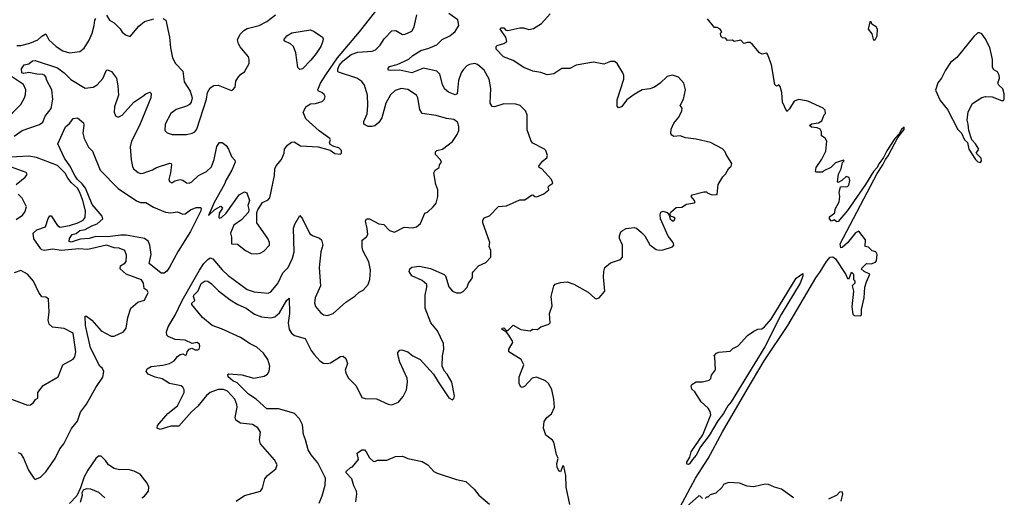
# Model space of a CAD drawing. Extents: x 1892934 to 2008621, y 567149 to 683290.
# Tile 291 of 298: x 1966567 to 1974047, y 673569 to 677198. Entities that reach past the tile are written whole.
import ezdxf

# ---------------------------------------------------------------- set-up
doc = ezdxf.new("R2010")
doc.units = 0

msp = doc.modelspace()

# ---------------------------------------------------------------- linework, layer by layer
at = {"layer": '0CON20XD'}
for points in [[(1966525, 676312.9), (1966585, 676355.5), (1966717.8, 676402.2), (1966741.8, 676418.2), (1966761.5, 676465), (1966805, 676524), (1966818.1, 676595), (1966811.7, 676665), (1966773.3, 676735), (1966764.2, 676764.2), (1966756.3, 676776.3), (1966742.1, 676782.1), (1966696.6, 676783.4), (1966635, 676796.2), (1966595, 676788.6), (1966582, 676795), (1966581.2, 676825), (1966601.2, 676855), (1966635, 676862.1), (1966665, 676884.4), (1966685, 676888.9), (1966855, 676833), (1966905, 676794.1), (1966955, 676743.6), (1967065, 676678.9), (1967125, 676686.1), (1967156.4, 676703.6), (1967197.8, 676752.2), (1967225, 676813.3), (1967235, 676816.7), (1967265, 676804), (1967302.5, 676755), (1967312.8, 676695), (1967316.6, 676625), (1967288.2, 676535), (1967285.5, 676495.5), (1967295, 676468), (1967315, 676458.1), (1967345, 676473.5), (1967435, 676571.5), (1967501.9, 676618.1), (1967525, 676635.8), (1967555, 676647.5), (1967566.4, 676636.4), (1967564, 676605), (1967476.2, 676395), (1967417.1, 676275), (1967407.3, 676232.7), (1967413, 676133), (1967423, 676083), (1967431.2, 676065), (1967466.8, 676036.8), (1967485, 676029.4), (1967505, 676032.5), (1967575, 676057.5), (1967605, 676075.5), (1967708.3, 676108.3), (1967716.7, 676105), (1967718.8, 676095), (1967712.5, 676035), (1967698.8, 675985), (1967705, 675967.5), (1967721.7, 675958.3), (1967745, 675974), (1967785, 675984), (1967805, 675978.8), (1967835, 675957.5), (1967855, 675955.8), (1967875, 675965.8), (1967925.8, 676015), (1967985, 676044.4), (1968025, 676079.4), (1968044.7, 676135), (1968065.5, 676234.5), (1968085, 676264), (1968105, 676264), (1968135, 676242), (1968153.4, 676213.4), (1968175, 676158.8), (1968201.4, 676131.4), (1968204.3, 676115), (1968179.4, 676055), (1968135, 675981.2), (1968122.9, 675947.1), (1968045, 675808), (1968000, 675710), (1968050, 675755), (1968095, 675780), (1968107.5, 675765), (1968083, 675727), (1968080, 675695), (1968085, 675690), (1968100, 675695), (1968135, 675727.5), (1968235, 675866.7), (1968275, 675890), (1968291.7, 675881.7), (1968311.4, 675825), (1968299.5, 675785), (1968307.5, 675755), (1968304.3, 675735.7), (1968252.7, 675677.3), (1968192.8, 675637.2), (1968168.8, 675575), (1968176, 675545), (1968176.7, 675495), (1968222.7, 675492.7), (1968283.3, 675445), (1968325, 675421.2), (1968365, 675418.8), (1968393.9, 675423.9), (1968420.3, 675439.7), (1968464.6, 675485), (1968465.4, 675505.4), (1968452, 675535), (1968367.5, 675655), (1968368, 675732), (1968375.8, 675754.2), (1968411.7, 675808.3), (1968455, 675828), (1968467.5, 675845), (1968502, 676015), (1968506, 676065), (1968515, 676086.7), (1968555.5, 676134.5), (1968575.7, 676185), (1968578.8, 676215), (1968602.5, 676245), (1968632.3, 676267.7), (1968650.7, 676270.7), (1968700.7, 676240.7), (1968835, 676231.2), (1968925, 676207.5), (1968960.7, 676180.7), (1969005, 676177.5), (1969012.5, 676185), (1969012.5, 676205), (1968992.5, 676225), (1968953.6, 676233.6), (1968925, 676250), (1968920, 676265), (1968927.5, 676285), (1968923.3, 676295), (1968842.7, 676352.7), (1968739.5, 676445), (1968721.4, 676495), (1968742.4, 676537.6), (1968775, 676559.2), (1968815, 676562), (1968865, 676576.7), (1968883.3, 676595), (1968886.7, 676615), (1968878.8, 676628.8), (1968863.3, 676645), (1968836, 676656), (1968832.9, 676665), (1968852.1, 676715), (1968892, 676778), (1968980.9, 676909.1), (1969149.1, 677105), (1969329.1, 677335)], [(1967225, 677232.5), (1967248.8, 677195), (1967285, 677174), (1967329.1, 677129.1), (1967345, 677103.8), (1967375, 677080), (1967405, 677070), (1967471.1, 677148.9), (1967516.1, 677183.9), (1967585, 677205.8)], [(1967655, 677207.5), (1967678, 677195), (1967706, 677066), (1967713.1, 676985), (1967728.6, 676908.6), (1967750.8, 676865), (1967806.8, 676806.8), (1967815.6, 676725), (1967861.1, 676655), (1967875.8, 676605), (1967868.7, 676571.3), (1967856.5, 676553.5), (1967835, 676540.6), (1967756.7, 676515), (1967714.2, 676485), (1967671.4, 676405), (1967670, 676355), (1967687.3, 676337.3), (1967725, 676325.7), (1967835, 676326.9), (1967876.7, 676335), (1967896.2, 676345), (1967912.5, 676365), (1967986.2, 676593.8), (1967994.4, 676645), (1968015, 676680), (1968042.6, 676697.4), (1968075, 676700), (1968175, 676660), (1968186.1, 676663.9), (1968202.5, 676685), (1968209.5, 676730.5), (1968223, 676757), (1968247.5, 676785), (1968275, 676802.5), (1968311.2, 676865), (1968311.2, 676895), (1968303.8, 676915), (1968240.6, 676990.6), (1968228.9, 677015), (1968222.7, 677045), (1968242.9, 677087.1), (1968268.6, 677115), (1968295, 677130.5), (1968386.2, 677155), (1968443.8, 677185), (1968511.2, 677235)], [(1968840.8, 673525), (1968865, 673580), (1968887.8, 673662.2), (1968889.6, 673715), (1968831.7, 673831.7), (1968781, 673891), (1968758.5, 673928.5), (1968738.8, 674005), (1968721.8, 674045), (1968715, 674118.8), (1968693.6, 674165), (1968655, 674205.6), (1968615, 674218.1), (1968531.9, 674241.9), (1968445, 674242), (1968362.5, 674315), (1968305, 674352.4), (1968218.3, 674438.3), (1968186.9, 674455), (1968150.8, 674485), (1968147.5, 674502.5), (1968155, 674506), (1968255, 674499.1), (1968345, 674474.7), (1968425, 674489.2), (1968450.6, 674505), (1968462.2, 674527.8), (1968466.7, 674565), (1968451.6, 674615), (1968419.7, 674665), (1968369.3, 674709.3), (1968317.6, 674735), (1968245, 674783.4), (1968099.6, 674849.6), (1968027.8, 674875), (1967954.7, 674934.7), (1967875, 675034.2), (1967874.6, 675045), (1967898.1, 675065), (1967886.7, 675095), (1967889.5, 675105), (1967921.8, 675138.2), (1967945, 675194), (1967975, 675214), (1967995, 675210), (1968025, 675190.8), (1968077.5, 675137.5), (1968165, 675069.4), (1968223.9, 675033.9), (1968287.8, 675005), (1968351.4, 674961.4), (1968405, 674940), (1968475, 674931.5), (1968505, 674940), (1968539.6, 674970.4), (1968595, 675066), (1968615, 675082.5), (1968617.1, 674965), (1968605.9, 674895), (1968613.3, 674845), (1968632.5, 674815), (1968655, 674798), (1968735.3, 674775.3), (1968780, 674685), (1968805, 674653.3), (1968845.8, 674605), (1968875, 674589.1), (1968904.5, 674585.5), (1968928.3, 674591.7), (1969005, 674640), (1969025, 674641.2), (1969043.2, 674623.2), (1969056, 674585), (1969040, 674535), (1969047, 674507), (1969065, 674473.8), (1969122.5, 674415), (1969165, 674326.7), (1969190.3, 674320.3), (1969277.9, 674317.9), (1969365, 674275.8), (1969395, 674272.5), (1969445, 674292.5), (1969480, 674335), (1969504.4, 674385), (1969513.3, 674445), (1969510, 674475), (1969455, 674596.7), (1969438.8, 674655), (1969440.5, 674669.5), (1969455, 674686.7), (1969469.3, 674689.3), (1969515, 674673.8), (1969554.5, 674644.5), (1969610, 674615), (1969710.8, 674505), (1969745, 674447.5), (1969827.5, 674325), (1969855, 674310), (1969865, 674320), (1969870.7, 674339.3), (1969849.4, 674445), (1969815, 674503.8), (1969790.4, 674530.4), (1969776.7, 674565), (1969779.6, 674645), (1969788.9, 674695), (1969786.8, 674736.8), (1969741.4, 674835), (1969690.9, 674895), (1969646, 675006), (1969646.8, 675105), (1969660, 675165), (1969658.9, 675185), (1969625, 675216.7), (1969545, 675251.5), (1969524.3, 675285.7), (1969530, 675305), (1969545, 675318.8), (1969605, 675326), (1969687.4, 675307.4), (1969791.7, 675261.7), (1969801.7, 675251.7), (1969827.6, 675167.6), (1969855.6, 675135.6), (1969885, 675122.5), (1969915, 675122.9), (1969935, 675132), (1969966.2, 675165), (1969976.2, 675195), (1970000.7, 675229.3), (1970007.5, 675245), (1970006.7, 675275), (1970013.3, 675285), (1970053.2, 675326.8), (1970107.3, 675352.7), (1970146.7, 675393.3), (1970147.1, 675445), (1970134.2, 675475.8), (1970138.8, 675505), (1970084.3, 675655), (1970084.2, 675675.8), (1970095, 675692.5), (1970135, 675707.5), (1970205, 675778.8), (1970265, 675784.2), (1970365, 675830), (1970405, 675828.6), (1970455, 675864.2), (1970466, 675866), (1970480, 675855), (1970495, 675853.3), (1970547.5, 675875), (1970587.5, 675905), (1970582.5, 675925), (1970587.5, 675935), (1970616.7, 675955), (1970607.5, 675985), (1970533.9, 676063.9), (1970513.3, 676075), (1970510, 676085), (1970537.3, 676122.7), (1970571.7, 676148.3), (1970577.5, 676165), (1970563.6, 676203.6), (1970552.5, 676215), (1970465, 676258.8), (1970452, 676275), (1970421.7, 676361.7), (1970421.2, 676475), (1970410, 676505), (1970370, 676545), (1970335, 676557.1), (1970245, 676559.4), (1970175, 676536.9), (1970155, 676538), (1970140.5, 676565), (1970146.9, 676675), (1970133.5, 676745), (1970095.8, 676815.8), (1970045, 676857.1), (1970025, 676865.4), (1969985, 676858.8), (1969963.7, 676846.3), (1969935, 676816.9), (1969920.4, 676795), (1969900, 676735), (1969889.2, 676635), (1969875, 676626), (1969825, 676648.5), (1969792.7, 676672.7), (1969777.9, 676705), (1969759.5, 676785), (1969735, 676806.2), (1969635, 676828.6), (1969545, 676795.2), (1969455, 676813.9), (1969382.8, 676812.8), (1969371.2, 676815), (1969364, 676825), (1969375, 676841.2), (1969435, 676858.6), (1969521.8, 676898.2), (1969552.9, 676927.1), (1969615, 676963.5), (1969675, 676980.8), (1969735, 677007.7), (1969775, 677047.7), (1969835, 677074.6), (1969875, 677107.1), (1969902, 677155), (1969895, 677196), (1969826.4, 677245)], [(1969169.7, 675469.7), (1969168, 675522), (1969201.7, 675548.3), (1969211.2, 675565), (1969207.3, 675612.7), (1969193.9, 675666.1), (1969202.5, 675685), (1969225, 675684), (1969295, 675647.1), (1969332.2, 675642.2), (1969375, 675596.2), (1969415, 675583.3), (1969487.7, 675622.3), (1969554.1, 675615.9), (1969582.5, 675625), (1969610.7, 675649.3), (1969645, 675726.7), (1969665, 675736.7), (1969707.5, 675775), (1969731.2, 675805), (1969743.9, 675853.9), (1969744.3, 675905), (1969729.2, 675945), (1969713.8, 676035), (1969723.8, 676055), (1969753.3, 676075), (1969756.2, 676095), (1969771.2, 676115), (1969764.3, 676134.3), (1969726.2, 676175), (1969726.1, 676193.9), (1969735, 676203.3), (1969778.8, 676215), (1969855, 676273.3), (1969890, 676325), (1969902, 676355), (1969904, 676385), (1969895.8, 676415.8), (1969865, 676438.8), (1969808.3, 676448.3), (1969731.2, 676471.2), (1969625, 676485.8), (1969607.5, 676515), (1969591.1, 676605), (1969580.8, 676625), (1969515, 676668.1), (1969465, 676674.4), (1969420.3, 676659.7), (1969383.7, 676626.3), (1969348.9, 676565), (1969317.2, 676452.8), (1969295, 676417.9), (1969265, 676392.3), (1969245, 676386), (1969215, 676387.5), (1969181.4, 676405), (1969181.4, 676425), (1969206.8, 676483.2), (1969212.3, 676545), (1969207.8, 676625), (1969185, 676700.8), (1969165, 676727.8), (1969128.6, 676755), (1968989.2, 676799.2), (1968983.3, 676805), (1968983.3, 676823.3), (1968995, 676850.3), (1969025, 676886.7), (1969085, 676933.6), (1969135, 676950.8), (1969245, 676958.5), (1969269.8, 676970.2), (1969305.4, 677004.6), (1969336.6, 677053.4), (1969395, 677113.1), (1969425, 677117.1), (1969475, 677085.8), (1969495, 677087.1), (1969545, 677112), (1969563.1, 677145), (1969583.8, 677235)], [(1971705, 676291.2), (1971625, 676299.2), (1971585, 676316), (1971535, 676311.2), (1971520.5, 676320.5), (1971513.9, 676333.9), (1971516.2, 676365), (1971537.3, 676412.7), (1971573.2, 676456.8), (1971598, 676505), (1971598.8, 676525), (1971584, 676545), (1971609.2, 676595), (1971625.8, 676664.2), (1971612.5, 676715), (1971572.3, 676762.3), (1971525, 676776), (1971485, 676766.2), (1971432, 676715), (1971388.8, 676685), (1971355, 676672.2), (1971295.6, 676664.4), (1971235, 676630), (1971180.2, 676589.8), (1971138, 676535), (1971115, 676528.8), (1971105, 676540), (1971105, 676590), (1971155.6, 676745), (1971155.7, 676775), (1971147.5, 676795), (1971105, 676864), (1971085, 676880.8), (1971055, 676881.1), (1971005, 676858.9), (1970925, 676874.6), (1970795, 676852.2), (1970745, 676827.5), (1970685, 676826), (1970625, 676786), (1970575, 676779.2), (1970525, 676797.1), (1970465, 676807.5), (1970395.5, 676835.5), (1970315, 676889.2), (1970243.3, 676915), (1970186.7, 676975), (1970187.5, 676995), (1970195, 677002.5), (1970245, 677017.5), (1970266.4, 677033.6), (1970260, 677065), (1970216.7, 677125), (1970222.5, 677135), (1970245, 677136.2), (1970259.3, 677119.3), (1970275, 677116.2), (1970365, 677136.2), (1970395, 677135.8), (1970435, 677124.3), (1970468.9, 677131.1), (1970531.3, 677168.7), (1970597.3, 677242.7)], [(1966545, 677002), (1966575, 677002.9), (1966645, 677020.8), (1966705, 677044.7), (1966735, 677072.9), (1966765, 677090.8), (1966789.2, 677045), (1966844, 676995), (1966895, 676961.1), (1966945, 676946.7), (1967023.4, 676956.6), (1967057.8, 676982.2), (1967095, 677041.4), (1967117.9, 677095), (1967133.3, 677155), (1967136.7, 677195), (1967145, 677206.7)], [(1971565, 673457.5), (1971699.6, 673715), (1971796.9, 673863.1), (1971904.8, 674065.2), (1972092.8, 674387.2), (1972223.6, 674606.4), (1972402.5, 674875), (1972614.3, 675235.7), (1972648.9, 675281.1), (1972695, 675360.6), (1972725, 675392.5), (1972745, 675397.1), (1972765, 675382), (1972842.7, 675262.7), (1972855, 675232.5), (1972868.3, 675231.7), (1972885, 675280), (1972900, 675265), (1972900, 675225), (1972910, 675215), (1972910, 675195), (1972890, 675175), (1972901.2, 675135), (1972888.8, 675015), (1972895, 674960), (1972905, 674950), (1972955, 674947.5), (1972962.5, 674955), (1972961.2, 674995), (1972982, 675085), (1972988, 675165), (1972998.8, 675205), (1973026, 675265), (1972982.5, 675285), (1972960, 675305), (1973000, 675345), (1973034, 675344), (1973067.5, 675355), (1973076.7, 675365), (1973080, 675415), (1973070, 675435), (1973042.5, 675442.5), (1973015, 675470), (1972990, 675475), (1972992.5, 675525), (1972941.7, 675591.7), (1972915, 675578.8), (1972856.4, 675503.6), (1972815, 675466.7), (1972804, 675465), (1972800, 675495), (1973081.3, 676028.7), (1973125, 676094.6), (1973143, 676137), (1973165, 676164.5), (1973238.3, 676301.7), (1973285, 676364), (1973285, 676382.5), (1973265, 676364), (1973248.3, 676331.7), (1973215, 676294.2), (1973155, 676202.5), (1973129.9, 676150.1), (1973095, 676104.3), (1973078.6, 676071.4), (1973052.1, 676045), (1972991.5, 675945), (1972855, 675748), (1972785, 675663.8), (1972775, 675663.3), (1972755, 675677.5), (1972735, 675668), (1972718.1, 675685), (1972718.7, 675701.3), (1972758.6, 675731.4), (1972762.3, 675757.7), (1972792.5, 675815), (1972797.5, 675855), (1972792.5, 675885), (1972801.7, 675928.3), (1972855, 675931.2), (1972865, 675940), (1972874.3, 675975), (1972868.1, 675998.1), (1972845, 676006), (1972812.5, 675975), (1972785, 675960), (1972780, 675965), (1972787.5, 676025), (1972806.4, 676063.6), (1972818.3, 676111.7), (1972830, 676125), (1972825, 676130), (1972765, 676110), (1972730, 676075), (1972675, 676050), (1972665, 676040), (1972615, 676040), (1972612.5, 676045), (1972616.7, 676075), (1972660.9, 676139.1), (1972689.8, 676200.2), (1972698.8, 676275), (1972685, 676297.5), (1972657.5, 676315), (1972656.7, 676345), (1972646.7, 676365), (1972625, 676376), (1972582.3, 676382.3), (1972567.5, 676395), (1972585, 676406.2), (1972635, 676413.8), (1972659.3, 676430.7), (1972677.5, 676475), (1972687.5, 676485), (1972685, 676510), (1972670, 676525), (1972555, 676580), (1972485, 676592), (1972450.5, 676579.5), (1972415, 676520), (1972395, 676500), (1972362.1, 676572.1), (1972357.5, 676645), (1972345, 676690), (1972335, 676702.5), (1972315, 676692.5), (1972302.5, 676705), (1972277.1, 676855), (1972251.2, 676931.2), (1972243, 676943), (1972207, 676937), (1972186.7, 676946.7), (1972135, 677010), (1972115, 677023.8), (1972095, 677026), (1972067, 677017), (1972045, 677043.3), (1971995, 677032.5), (1971981.7, 677041.7), (1971945, 677040), (1971928.3, 677058.3), (1971905, 677060), (1971893, 677073), (1971890, 677095), (1971900, 677105), (1971887.5, 677125), (1971865, 677137.5), (1971845, 677140), (1971792.5, 677205)], [(1973055, 677042.5), (1973065, 677043.8), (1973082, 677075), (1973082.5, 677125), (1973072, 677145), (1973040, 677165), (1973035, 677182.5), (1973025, 677182.5), (1973012, 677125), (1973039.5, 677089.5), (1973049.5, 677049.5), (1973055, 677042.5)], [(1968695, 676819.5), (1968680, 676835), (1968665.4, 676945.4), (1968646.4, 676995), (1968625, 677013.6), (1968580, 677035), (1968573.8, 677045), (1968597.1, 677075), (1968635, 677097.7), (1968775, 677120), (1968805, 677108.9), (1968866.2, 677065), (1968872.9, 677052.9), (1968870.8, 677035), (1968853.5, 676995), (1968818.5, 676941.5), (1968779.2, 676890.8), (1968715, 676824.6), (1968695, 676819.5)], [(1973865, 676112.5), (1973873.6, 676126.4), (1973870, 676145), (1973833.3, 676185), (1973853.3, 676215), (1973828.8, 676255), (1973800, 676285), (1973777, 676357), (1973773.2, 676403.2), (1973763.3, 676435), (1973772.4, 676497.6), (1973805, 676561.2), (1973875, 676607.5), (1973905, 676615.6), (1973955, 676611.4), (1974026.4, 676583.6), (1974040, 676585), (1974046.7, 676595), (1974046, 676635), (1974035, 676672.5), (1974005, 676700), (1973998, 676715), (1974009.2, 676755), (1974007.4, 676777.4), (1973995, 676800.8), (1973967.9, 676817.9), (1973956.9, 676835), (1973956, 676895), (1973937.3, 676987.3), (1973902, 677055), (1973875, 677090), (1973859.3, 677099.3), (1973845, 677097.5), (1973815, 677071.4), (1973685, 676910.6), (1973638.3, 676871.7), (1973599.1, 676815), (1973568.5, 676755), (1973541.7, 676718.3), (1973523, 676663), (1973559.2, 676585), (1973614, 676515), (1973694.3, 676364.3), (1973721.2, 676335), (1973744.2, 676284.2), (1973766.1, 676266.1), (1973776.7, 676215), (1973826.7, 676135), (1973845, 676117.5), (1973865, 676112.5)], [(1966449.4, 676425), (1966575, 676554.4), (1966604.4, 676605), (1966610.5, 676629.5), (1966612.2, 676665), (1966594.6, 676704.6), (1966505, 676767)], [(1967665, 675271.4), (1967642.7, 675272.7), (1967550, 675345), (1967566.5, 675415), (1967555.2, 675485), (1967543.2, 675515), (1967515, 675535.7), (1967375, 675561.6), (1967335, 675561.7), (1967235, 675547.9), (1967145, 675550.2), (1967095, 675534.2), (1967025, 675530.9), (1966958, 675508), (1966942.5, 675512.5), (1966945.6, 675535), (1966965, 675566.6), (1966995, 675573.6), (1967024.3, 675595.7), (1967065, 675603.7), (1967115, 675632.6), (1967154.1, 675645.9), (1967199.4, 675685), (1967193.2, 675705), (1967118, 675795), (1967067.1, 675917.1), (1967041.7, 675951.7), (1967005, 675983.3), (1966984.6, 676015.4), (1966946.5, 676086.5), (1966906.5, 676145), (1966856.2, 676255), (1966915, 676383.3), (1966947.7, 676412.3), (1966972.7, 676447.3), (1967005, 676453.1), (1967050.8, 676415), (1967054.2, 676395), (1967046, 676335), (1967057.5, 676295), (1967089.5, 676229.5), (1967119.4, 676199.4), (1967179.1, 676055), (1967313.8, 675915), (1967455, 675820.4), (1967485, 675810), (1967525, 675810), (1967583.9, 675773.9), (1967675, 675735.9), (1967715, 675730), (1967765, 675736.9), (1967805, 675720.4), (1967825, 675724), (1967865, 675752.9), (1967908.4, 675771.6), (1967941.2, 675771.2), (1967946.1, 675765), (1967943.4, 675745), (1967865, 675588.4), (1967769.9, 675439.9), (1967705, 675317.4), (1967685, 675286.9), (1967665, 675271.4)], [(1970747.1, 673515), (1970718.8, 673645), (1970716, 673735), (1970700, 673805), (1970693, 673807), (1970675, 673762.5), (1970665, 673767.5), (1970650, 673795), (1970646.7, 673825), (1970657.5, 673865), (1970644.3, 673894.3), (1970625, 673987.5), (1970614.2, 674004.2), (1970565, 674040), (1970545.7, 674095), (1970550.4, 674145), (1970572.2, 674175), (1970605.6, 674204.4), (1970628.9, 674255), (1970624.6, 674314.6), (1970609.3, 674389.3), (1970585, 674432.5), (1970561.2, 674455), (1970491.7, 674481.7), (1970461.2, 674475), (1970405, 674413.3), (1970385, 674402.5), (1970375, 674407.5), (1970361.2, 674431.2), (1970362, 674485), (1970385, 674543.3), (1970395.8, 674575), (1970376.7, 674615), (1970282.5, 674675), (1970282.5, 674695), (1970312.5, 674745), (1970310, 674755), (1970281.7, 674801.7), (1970263.8, 674823.8), (1970233.3, 674845), (1970232.5, 674855), (1970245, 674856.7), (1970265, 674837.5), (1970275, 674836.7), (1970315, 674875.8), (1970374.4, 674844.4), (1970445, 674833.8), (1970465, 674846.2), (1970500, 674845), (1970526.1, 674863.9), (1970587.5, 674885), (1970596.7, 674895), (1970591.2, 674965), (1970611.2, 675025), (1970604.3, 675095), (1970623.8, 675175), (1970635, 675187.5), (1970675, 675200), (1970725, 675206.2), (1970777.7, 675187.7), (1970885, 675126.7), (1970935, 675082.5), (1970945, 675077.5), (1970970, 675085), (1971012.5, 675135), (1971001.2, 675245), (1971003.3, 675285), (1971012.5, 675315), (1971055, 675350), (1971130, 675375), (1971146.4, 675393.6), (1971146.7, 675485), (1971122.5, 675535), (1971123.3, 675556.7), (1971132.5, 675585), (1971145, 675597.5), (1971175, 675612.5), (1971235, 675620), (1971253.6, 675613.6), (1971291.7, 675581.7), (1971316.7, 675555), (1971355, 675487.5), (1971401.7, 675451.7), (1971425, 675446.7), (1971455, 675450), (1971525, 675471.2), (1971535.8, 675484.2), (1971532, 675505), (1971494.1, 675554.1), (1971434.2, 675684.2), (1971431.2, 675715), (1971437.5, 675735), (1971455, 675742.5), (1971485, 675732.5), (1971501.7, 675711.7), (1971507.5, 675685), (1971525, 675670), (1971535, 675670), (1971546.7, 675686.7), (1971540, 675695), (1971510, 675705), (1971507.5, 675725), (1971512.5, 675735), (1971555, 675770), (1971596, 675774), (1971633.6, 675796.4), (1971693, 675807), (1971697.5, 675815), (1971693.3, 675825), (1971667.5, 675855), (1971675, 675867.5), (1971765, 675890), (1971785, 675890), (1971795, 675880), (1971828.3, 675868.3), (1971865, 675870), (1971872.5, 675945), (1971907.5, 676005), (1971927.5, 676025), (1971955, 676070), (1971972.5, 676085), (1971977.5, 676105), (1971933.9, 676173.9), (1971926.7, 676195), (1971905, 676216.7), (1971815.8, 676265.8), (1971705, 676291.2)], [(1966555, 673910), (1966572.9, 673902.9), (1966595.3, 673865.3), (1966633.1, 673775), (1966675, 673713.3), (1966685, 673703.8), (1966695, 673708), (1966725, 673721.8), (1966765, 673762.9), (1966836.6, 673865), (1966872.3, 673937.7), (1966901.6, 673975), (1966959.2, 674090.8), (1967005, 674147.8), (1967029.1, 674215), (1967073.7, 674276.3), (1967145, 674403.9), (1967198.3, 674481.7), (1967205.7, 674525.7), (1967195, 674547.8), (1967175, 674565.8), (1967104.3, 674704.3), (1967065.5, 674874.5), (1967063.3, 674945), (1967075, 674945.8), (1967115, 674915.6), (1967184.7, 674834.7), (1967262.2, 674792.2), (1967285, 674792.5), (1967356, 674825), (1967375.7, 674855), (1967388.5, 674935), (1967410, 675005), (1967465, 675051.4), (1967515, 675066.7), (1967542.5, 675125), (1967535, 675141.2), (1967511.2, 675155), (1967506.6, 675195), (1967491.5, 675221.5), (1967375, 675265.6), (1967329.6, 675305), (1967332.2, 675327.8), (1967365, 675347.5), (1967375, 675360.6), (1967379.3, 675409.3), (1967365.7, 675445), (1967321.7, 675461.7), (1967285, 675464.5), (1967225, 675484), (1967085, 675451.6), (1967015, 675457), (1966883.7, 675443.7), (1966815, 675454), (1966755, 675444.1), (1966735, 675448.4), (1966726.6, 675456.6), (1966673.8, 675533.8), (1966670, 675575), (1966697.6, 675602.4), (1966762.9, 675625), (1966782.4, 675687.6), (1966795, 675708), (1966805, 675706.7), (1966853.3, 675633.3), (1966875, 675622.2), (1966945, 675633.8), (1967009.4, 675655), (1967049.4, 675675), (1967064.5, 675695), (1967066.9, 675745), (1967046.8, 675825), (1967024, 675885), (1967005, 675918.1), (1966959.5, 675959.5), (1966933.4, 675993.4), (1966912.1, 676032.1), (1966855, 676090), (1966695, 676150.7), (1966635, 676160.3), (1966495, 676152.3)], [(1966540.6, 675945), (1966608.5, 676001.5), (1966623, 676023), (1966615.8, 676035.8), (1966505, 676077.5)], [(1966539.5, 675680.5), (1966587.8, 675712.2), (1966606, 675735), (1966617.3, 675777.3), (1966585, 675842), (1966555, 675872)], [(1968211.2, 673538.8), (1968275, 673582), (1968396.7, 673615), (1968412.3, 673637.7), (1968429.5, 673710.5), (1968450, 673735), (1968512.5, 673785), (1968522.5, 673815), (1968503, 673853), (1968395.5, 673975.5), (1968389.4, 674005), (1968395.7, 674065), (1968376.6, 674096.6), (1968335, 674123.3), (1968245, 674132.9), (1968208.9, 674155), (1968202.9, 674175), (1968218.8, 674255), (1968217.3, 674275), (1968200.5, 674315), (1968146.4, 674376.4), (1968115, 674386.9), (1968075, 674388.5), (1968015, 674365.4), (1967985, 674342.2), (1967919.4, 674260.6), (1967871, 674219), (1967775, 674108.9), (1967715, 674109.3), (1967635, 674084.4), (1967612, 674095), (1967614.6, 674115.4), (1967693.3, 674205), (1967765, 674264.4), (1967817.5, 674365), (1967816.2, 674385), (1967807.1, 674405), (1967793.8, 674415), (1967705, 674434.7), (1967649, 674469), (1967595, 674481.3), (1967544, 674504), (1967528.1, 674525), (1967534.4, 674545), (1967566.6, 674563.4), (1967655, 674572.3), (1967704, 674586), (1967739.2, 674605), (1967765, 674640), (1967785, 674653.1), (1967805, 674658.9), (1967825, 674648.6), (1967835, 674650.8), (1967838.8, 674675), (1967855, 674693.3), (1967875, 674702.5), (1967900.3, 674690.3), (1967919.7, 674690.3), (1967930, 674695), (1967936.1, 674713.9), (1967932.1, 674732.1), (1967915, 674744.4), (1967877, 674737), (1967825, 674763.8), (1967748.9, 674768.9), (1967695, 674790), (1967685, 674801.2), (1967681.1, 674825), (1967694.2, 674865), (1967747.6, 674952.4), (1967801.2, 675065), (1967932.5, 675295), (1967965, 675345.2), (1967995, 675376.8), (1968015, 675387.8), (1968035, 675381.5), (1968105, 675298.5), (1968151.1, 675255), (1968295, 675148.5), (1968349.1, 675129.1), (1968455, 675119.1), (1968475, 675129.4), (1968527.2, 675192.8), (1968566.2, 675275), (1968605.5, 675315), (1968639.3, 675385), (1968651.6, 675435), (1968647.2, 675615), (1968656.7, 675645), (1968695, 675710), (1968715.4, 675685.4), (1968771.2, 675571.2), (1968795, 675555.8), (1968845, 675538.8), (1968860, 675525), (1968868.8, 675485), (1968854.2, 675435), (1968841.1, 675315), (1968851.9, 675175), (1968810.8, 675085), (1968805.8, 675045.8), (1968815, 675020), (1968852.4, 674972.4), (1968875, 674956), (1968905, 674950), (1968948.8, 674965), (1969045, 675052.5), (1969112.3, 675097.7), (1969145, 675127.5), (1969175, 675142.5), (1969213.3, 675185), (1969226.1, 675223.9), (1969230.8, 675295), (1969218.3, 675358.3), (1969174.3, 675445), (1969169.7, 675469.7)], [(1966465, 674328.9), (1966625, 674270), (1966648.3, 674271.7), (1966671.7, 674288.3), (1966686.7, 674313.3), (1966705, 674323.3), (1966705.6, 674365), (1966745, 674417.5), (1966860, 674485), (1966893.4, 674576.6), (1966972.7, 674617.3), (1966985, 674637.5), (1966994.3, 674675), (1966972.2, 674815), (1966905, 674851.1), (1966815, 674861.4), (1966790.8, 674885), (1966783.7, 674913.7), (1966790.3, 674975), (1966785, 675076), (1966765, 675090), (1966735, 675092.5), (1966712, 675125), (1966671.7, 675211.7), (1966625.8, 675265), (1966575, 675292.5), (1966523.6, 675275)], [(1971645, 673817.5), (1971635, 673820), (1971633.8, 673835), (1971656.7, 673875), (1971666.7, 673915), (1971756.4, 674043.6), (1971817.5, 674195), (1971811.7, 674221.7), (1971797.5, 674245), (1971743.6, 674293.6), (1971695, 674370), (1971671.7, 674391.7), (1971667.5, 674415), (1971672.5, 674425), (1971705, 674447.5), (1971755, 674447.5), (1971805, 674460), (1971818.3, 674471.7), (1971823, 674497), (1971851.7, 674538.3), (1971847.5, 674635), (1971842.5, 674645), (1971860, 674665), (1971878.3, 674671.7), (1971965, 674680), (1971985, 674700), (1972025, 674720), (1972095, 674797.5), (1972145, 674832.5), (1972175, 674846.7), (1972205, 674850), (1972225, 674864), (1972276.6, 674923.4), (1972466.7, 675235), (1972515, 675270), (1972515, 675250), (1972495.7, 675195), (1972350.8, 674959.2), (1972226.7, 674713.3), (1971972.7, 674295), (1971946.2, 674265), (1971913.8, 674205), (1971870, 674150), (1971805, 674039.4), (1971737.8, 673952.2), (1971705, 673890), (1971678, 673855), (1971655, 673823.3), (1971645, 673817.5)], [(1967494.3, 673565.7), (1967515, 673578.8), (1967545.8, 673615), (1967548, 673645), (1967535.9, 673675.9), (1967481.2, 673745), (1967437.6, 673767.6), (1967389.7, 673779.7), (1967325, 673778.1), (1967285, 673786.9), (1967240.8, 673815), (1967218.6, 673848.6), (1967185, 673881.4), (1967165, 673880.9), (1967145.4, 673865), (1967085.5, 673774.5), (1967057.1, 673725), (1967029.7, 673640.3), (1967000.3, 673579.7), (1966945, 673521.1)], [(1969119.7, 673535), (1969129.2, 673595), (1969125.3, 673615.3), (1969105.5, 673655), (1969089.7, 673709.7), (1969047.5, 673755), (1969047.5, 673765), (1969080, 673795), (1969095, 673800), (1969140, 673855), (1969130, 673905), (1969165, 673930), (1969185, 673930), (1969200, 673915), (1969225, 673870), (1969253, 673843), (1969265, 673840), (1969285, 673850), (1969355, 673850), (1969420.7, 673879.3), (1969475, 673882.5), (1969515, 673863.3), (1969625, 673841.2), (1969666.7, 673815), (1969713.3, 673765), (1969738.3, 673751.7), (1969885, 673703.3), (1969955, 673690), (1970019.5, 673629.5), (1970053.8, 673585), (1970135.5, 673515.5)], [(1972445.9, 673565.9), (1972355, 673630), (1972300, 673645), (1972255, 673666.7), (1972230.7, 673669.3), (1972145, 673647.5), (1972093.6, 673653.6), (1972035, 673677.5), (1971955, 673682.5), (1971930, 673675), (1971914.2, 673665.8), (1971903, 673647), (1971855, 673600), (1971811.7, 673588.3), (1971795, 673570), (1971785, 673570), (1971775, 673560)], [(1967029.3, 673530.7), (1967043.3, 673585), (1967042.5, 673605), (1967052.5, 673625), (1967074.1, 673635.9), (1967105, 673634.2), (1967165, 673608.6), (1967214.5, 673564.5)], [(1971755, 673560), (1971737, 673577), (1971725, 673580), (1971632.5, 673497.5)], [(1972808.3, 673538.3), (1972820, 673595), (1972815, 673610), (1972795, 673607.5), (1972773.6, 673586.4), (1972710, 673555)]]:
    msp.add_lwpolyline(points, dxfattribs=at)

doc.saveas('drawing.dxf')
